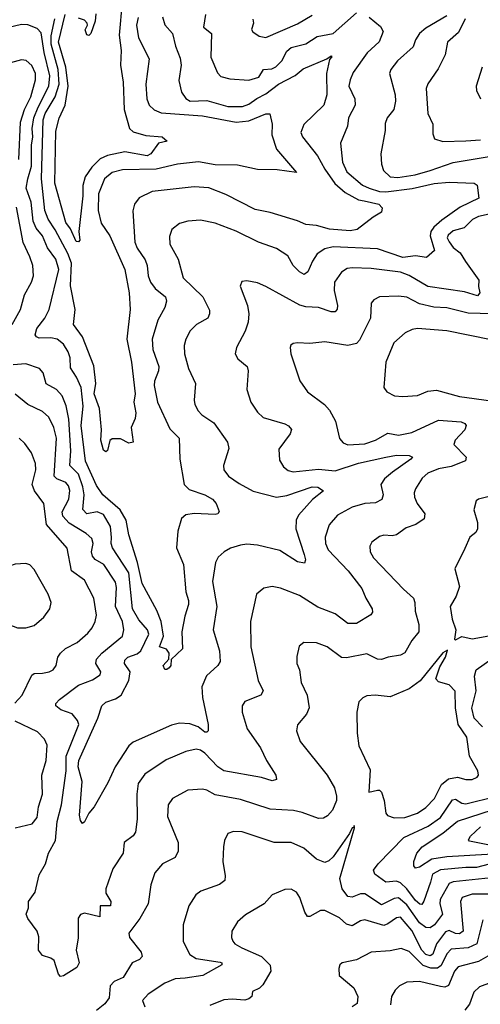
# Model space of a CAD drawing. Extents: x 1308313 to 1441400, y 959662 to 1036319.
# Tile 568 of 656: x 1413547 to 1415733, y 983058 to 987731. Entities that reach past the tile are written whole.
import ezdxf

# ---------------------------------------------------------------- set-up
doc = ezdxf.new("R2010")
doc.units = 0

msp = doc.modelspace()

# ---------------------------------------------------------------- linework, layer by layer
at = {"layer": '0CON10XD'}
for points in [[(1414032.7, 987815), (1414018.1, 987658.1), (1414028.1, 987585), (1414025.8, 987515), (1414037.5, 987435), (1414042.8, 987305), (1414068.2, 987215), (1414085, 987198.1), (1414145, 987181.5), (1414223.3, 987175), (1414246.2, 987155), (1414205, 987144.2), (1414169.4, 987095), (1414151.2, 987085), (1414045, 987104), (1413963.9, 987086.1), (1413929, 987071), (1413889.7, 987030.3), (1413858.2, 986985), (1413845.8, 986944.2), (1413845.7, 986894.3), (1413827.1, 986725), (1413832, 986685), (1413825, 986676.2), (1413815, 986677.5), (1413788.5, 986738.5), (1413765, 986768.8), (1413712.7, 986955), (1413718, 987202), (1413733.8, 987263.8), (1413762.6, 987325), (1413777.1, 987415), (1413766, 987506), (1413730.8, 987625), (1413762, 987755)], [(1415205, 987742.4), (1415259, 987699), (1415271.5, 987675), (1415253.5, 987626.5), (1415195.7, 987574.3), (1415129.9, 987480.1), (1415115.4, 987445), (1415109.5, 987415), (1415137.3, 987355), (1415139.1, 987325), (1415107.5, 987265), (1415103.1, 987225), (1415070, 987145), (1415078.7, 987055), (1415099, 987009), (1415174.7, 986945), (1415205, 986931.2), (1415255.5, 986915.5), (1415285, 986913.2), (1415410.1, 986929.9), (1415513.8, 986953.8), (1415585, 986959.3), (1415704.7, 986954.7), (1415718.8, 986945), (1415725.8, 986884.2), (1415638.5, 986841.5), (1415550.1, 986779.9), (1415513.2, 986746.8), (1415498.8, 986725), (1415494.7, 986705), (1415516.5, 986635), (1415477.9, 986602.1), (1415425, 986610), (1415365, 986602), (1415245, 986642.9), (1415035, 986652.5), (1414995, 986644), (1414959.6, 986620.4), (1414936, 986585), (1414915, 986533.8), (1414897.8, 986522.2), (1414875, 986533.5), (1414845.6, 986565), (1414819.8, 986609.8), (1414765, 986645.5), (1414680, 986675), (1414575, 986727.1), (1414475, 986765.4), (1414405, 986780), (1414345, 986774.5), (1414305, 986764.4), (1414269.2, 986735), (1414257.6, 986702.4), (1414260, 986665), (1414299.1, 986595), (1414323.3, 986505), (1414416.2, 986415), (1414447.9, 986352.1), (1414448.1, 986335), (1414439.2, 986315), (1414385.4, 986284.6), (1414355.4, 986254.6), (1414334.7, 986215.3), (1414327.3, 986185), (1414328.5, 986145), (1414347.5, 986075), (1414380.5, 986005), (1414375.6, 985925), (1414378.1, 985905), (1414393.9, 985873.9), (1414410.8, 985855), (1414467.7, 985817.7), (1414532.9, 985725), (1414540, 985695), (1414514.2, 985615), (1414516, 985595), (1414538, 985565), (1414589.1, 985529.1), (1414655, 985493.2), (1414765, 985464.1), (1414815, 985472.3), (1414935, 985513.8), (1414961.4, 985511.4), (1414988.8, 985495), (1414936.2, 985453.8), (1414870.8, 985379.2), (1414859.3, 985355), (1414857.8, 985315), (1414897.9, 985192.1), (1414902.9, 985167.1), (1414898.1, 985151.9), (1414865, 985157.5), (1414782.1, 985212.1), (1414675, 985236.6), (1414625, 985241.8), (1414595, 985237.5), (1414547.6, 985222.4), (1414518, 985205), (1414489.5, 985180.5), (1414475.7, 985155), (1414461.5, 985065), (1414483.2, 984945), (1414464.7, 984835), (1414494.7, 984735), (1414498.5, 984685), (1414487.1, 984665), (1414433.7, 984616.4), (1414411.2, 984565), (1414413.8, 984513.8), (1414441.8, 984385), (1414440.6, 984355), (1414435, 984348.6), (1414425, 984350), (1414394.1, 984374.1), (1414355, 984388.3), (1414305, 984392.8), (1414267.4, 984382.6), (1414085, 984302.5), (1414065, 984284.4), (1413999.3, 984185), (1413965, 984108.8), (1413900, 983995), (1413874.6, 983965.4), (1413855, 983924), (1413845, 983916.2), (1413835, 983930), (1413830.4, 983955), (1413842.6, 984115), (1413824.2, 984185), (1413827.7, 984215), (1413917.6, 984415), (1413936.2, 984475), (1413955, 984492), (1414002.2, 984507.8), (1414028.2, 984525), (1414064.1, 984595), (1414070.8, 984635), (1414043.7, 984675), (1414045, 984690.6), (1414060.5, 984705), (1414105, 984721.6), (1414121.1, 984735), (1414159, 984815), (1414153.8, 984835), (1414112.2, 984882.2), (1414082, 984935), (1414064.9, 985104.9), (1413986.6, 985225), (1413980.6, 985245), (1413982.7, 985272.7), (1413977.7, 985325), (1413945, 985383.1), (1413915, 985394.8), (1413865, 985385.9), (1413845.7, 985405.7), (1413852.6, 985475), (1413846.8, 985513.2), (1413825, 985574.2), (1413784.4, 985615), (1413789.3, 985685), (1413779.4, 985835), (1413767.9, 985897.9), (1413748.4, 985945), (1413721.5, 985975), (1413672.2, 986002.2), (1413657.9, 986055), (1413640, 986075), (1413575, 986097.5), (1413515, 986092.9)], [(1414224.7, 987745), (1414235, 987706.2), (1414272.7, 987665), (1414286.8, 987605), (1414308.7, 987548.7), (1414313.2, 987515), (1414301.7, 987441.7), (1414315, 987387.5), (1414335, 987356.5), (1414356.2, 987345), (1414435, 987346.8), (1414535, 987319.4), (1414605, 987319.5), (1414635, 987330), (1414672.4, 987357.6), (1414715, 987378.5), (1414775.8, 987425), (1414854.4, 987465.6), (1414891.6, 987498.4), (1415004.2, 987545.8), (1415025, 987560), (1415028, 987555), (1415017.7, 987542.3), (1415003.1, 987475), (1415004.2, 987375), (1414990.9, 987325), (1414895, 987232.9), (1414880.9, 987195), (1414889.1, 987175), (1414960.8, 987085), (1414995, 987021.3), (1415043.5, 986953.5), (1415091.2, 986911.2), (1415155, 986876.2), (1415181.4, 986871.4), (1415251.4, 986855), (1415267.3, 986837.3), (1415265, 986817.5), (1415225, 986794.5), (1415148.9, 986735), (1415115, 986728.1), (1415017.3, 986737.3), (1414955, 986754.1), (1414905, 986758.5), (1414865, 986776.5), (1414735.9, 986815.9), (1414665, 986830.8), (1414525, 986901.8), (1414445, 986932.5), (1414375, 986936.9), (1414175, 986915.7), (1414113.9, 986886.1), (1414092.3, 986855), (1414083, 986823), (1414094, 986675), (1414105, 986646.9), (1414141.6, 986591.6), (1414151.8, 986565), (1414156, 986515), (1414168, 986485), (1414189.1, 986455), (1414238.2, 986415), (1414243.6, 986395), (1414235.5, 986365), (1414202.1, 986305), (1414175.3, 986214.7), (1414179.1, 986165), (1414206.7, 986085), (1414205.8, 986064.2), (1414186.6, 986015), (1414184.7, 985995), (1414201.6, 985915), (1414258.6, 985788.6), (1414304.4, 985744.4), (1414307.1, 985645), (1414326.8, 985525), (1414350.5, 985500.5), (1414425, 985476.2), (1414462.2, 985455), (1414480, 985435), (1414493.8, 985396.2), (1414486.7, 985385), (1414475, 985381.9), (1414375, 985387.7), (1414335, 985380.4), (1414315, 985362.9), (1414297.3, 985302.7), (1414290.6, 985225), (1414324.7, 985145), (1414334.6, 985015), (1414347.5, 984975), (1414347.7, 984955), (1414330.2, 984899.8), (1414316.9, 984825), (1414320, 984745), (1414266.4, 984693.6), (1414263.8, 984665), (1414256.2, 984655), (1414245, 984646.7), (1414235, 984647.5), (1414227.5, 984665), (1414253.9, 984696.1), (1414256.7, 984725), (1414243.6, 984743.6), (1414210, 984755), (1414230, 984805), (1414218.2, 984875), (1414197.1, 984927.1), (1414127.5, 985055), (1414105.2, 985155.2), (1414065, 985286), (1414051.9, 985355), (1414023.8, 985403.8), (1413941.1, 985475), (1413910.8, 985520.8), (1413858.8, 985635), (1413837.9, 985805), (1413847.3, 985897.3), (1413839, 985985), (1413816.2, 986035), (1413788.1, 986078.1), (1413785.7, 986125.7), (1413777.5, 986155), (1413755, 986190.4), (1413725, 986214.6), (1413695, 986220.3), (1413639.1, 986219.1), (1413626, 986225), (1413620.6, 986235), (1413627.3, 986265), (1413666.7, 986315), (1413686.8, 986355), (1413732.9, 986545), (1413717.8, 986595), (1413678.2, 986648.2), (1413655.2, 986705), (1413625, 986741.1), (1413610.7, 986775), (1413601, 986865), (1413578.1, 986931.9), (1413585.3, 986975.3)], [(1414109.3, 987740.7), (1414100.9, 987705), (1414110.3, 987645), (1414160.8, 987545), (1414146.1, 987425), (1414150, 987355), (1414160.5, 987325), (1414185, 987302.7), (1414219, 987289), (1414414.8, 987275.2), (1414575, 987244.4), (1414635, 987250.4), (1414715, 987284.2), (1414733.8, 987283.8), (1414745.6, 987235), (1414744.4, 987185), (1414766.4, 987116.4), (1414860, 987005), (1414769.1, 987019.1), (1414675, 987019.4), (1414581.1, 987041.1), (1414475, 987042.7), (1414395, 987056.2), (1414295, 987045.2), (1414195, 987021.9), (1414035, 987018.9), (1413985.7, 987005), (1413948.5, 986975), (1413920.3, 986905), (1413918.8, 986825), (1413933.4, 986765), (1413973.8, 986705), (1414045.9, 986545.9), (1414066.1, 986435), (1414070.9, 986355), (1414055.8, 986215), (1414076.7, 986105), (1414094.5, 985955.5), (1414088.5, 985915), (1414098.7, 985865), (1414095, 985838), (1414076.3, 985795), (1414085.6, 985725), (1414065, 985720.8), (1414025, 985742), (1413985, 985742), (1413975, 985733.3), (1413963.4, 985686.6), (1413955, 985680), (1413945, 985688.1), (1413931.6, 985735), (1413935.3, 985785), (1413924.8, 985884.8), (1413899.9, 985955), (1413908.3, 986005), (1413898.1, 986088.1), (1413845.5, 986225.5), (1413802.3, 986285), (1413810.7, 986355), (1413788.5, 986468.5), (1413793.3, 986575), (1413775, 986621.9), (1413715, 986733.3), (1413681.1, 986785), (1413665.8, 986825), (1413650.1, 986975), (1413658.2, 987255), (1413668.3, 987285), (1413715, 987364.1), (1413734.4, 987425), (1413728.9, 987495), (1413695.6, 987615), (1413696.1, 987653.9), (1413713, 987735)], [(1413908.5, 987758.5), (1413905, 987723.3), (1413885, 987666.2), (1413875, 987656.2), (1413865, 987658.8), (1413857.7, 987682.3), (1413869.2, 987705), (1413867.1, 987715), (1413855, 987728.1), (1413825, 987738.6)], [(1414429.1, 987755), (1414419.5, 987695), (1414456.4, 987665), (1414453.9, 987553.9), (1414485, 987478.8), (1414502, 987462), (1414545, 987450.9), (1414635, 987444.6), (1414681.8, 987458.2), (1414704.2, 987495), (1414743, 987497), (1414762, 987508), (1414791.3, 987535), (1414815, 987581.5), (1414835, 987598.8), (1414905, 987615.9), (1414958.3, 987651.7), (1415035, 987666), (1415145, 987764.1)], [(1414653.1, 987733.1), (1414657.3, 987715), (1414646.9, 987685), (1414653, 987673), (1414683.4, 987653.4), (1414715, 987646.9), (1414865, 987711.2), (1414935, 987752.5)], [(1415575, 987749.6), (1415475, 987690.2), (1415445, 987665.3), (1415425.3, 987635), (1415415, 987602.9), (1415340, 987535), (1415308.9, 987495), (1415301.8, 987475), (1415329.6, 987375), (1415330.7, 987345), (1415322.3, 987305), (1415291.5, 987265), (1415281.4, 987238.6), (1415281.2, 987205), (1415260.5, 987095), (1415264.4, 987045), (1415274.4, 987015), (1415305, 986985.6), (1415341.2, 986981.2), (1415424.8, 986994.8), (1415495.4, 987015), (1415605, 987053.7), (1415775, 987082.2)], [(1415660.9, 987735), (1415629.6, 987670.4), (1415576.9, 987625), (1415566.1, 987563.9), (1415532.9, 987497.1), (1415484, 987426), (1415477.1, 987405), (1415483.6, 987285), (1415508.1, 987235), (1415508.6, 987188.6), (1415515.9, 987165.9), (1415555, 987152.9), (1415665, 987156.6), (1415735, 987161.4)], [(1413585.3, 986975.3), (1413601.9, 987035), (1413602.4, 987135), (1413609, 987175), (1413605.8, 987215), (1413614.3, 987265), (1413633.5, 987316.5), (1413685.1, 987414.9), (1413689.8, 987465), (1413662.4, 987575), (1413648.1, 987668.1), (1413629.7, 987689.7), (1413585, 987707), (1413555, 987708.9), (1413495, 987693.2)], [(1413543.2, 987066.8), (1413550.6, 987245), (1413568.8, 987305), (1413599, 987365), (1413621.9, 987445), (1413621.6, 987475), (1413604.2, 987514.2), (1413576.9, 987536.9), (1413555, 987540.6), (1413503.1, 987526.9)], [(1415742.1, 987505), (1415714.4, 987415), (1415716, 987395), (1415734.2, 987355)], [(1413511, 986285), (1413550, 986355), (1413568.8, 986425), (1413602.3, 986485), (1413611.5, 986515), (1413609.1, 986565), (1413594.7, 986605), (1413563.3, 986673.3), (1413531.2, 986841.2)], [(1415775, 986807.4), (1415725, 986796.8), (1415696.9, 986783.1), (1415657.4, 986742.6), (1415605, 986729.4), (1415581.3, 986708.7), (1415576.5, 986695), (1415585, 986676.5), (1415605, 986649), (1415637.1, 986625), (1415663.5, 986583.5), (1415726.7, 986495), (1415724.4, 986465), (1415730.5, 986435), (1415720.2, 986419.8), (1415658.7, 986438.7), (1415485, 986464.8), (1415395, 986517.6), (1415355, 986532.8), (1415215, 986550.4), (1415125, 986553.9), (1415100.6, 986549.4), (1415075, 986532.5), (1415041.5, 986485), (1415039.1, 986445), (1415056.1, 986375), (1415053.7, 986356.3), (1415045, 986344.3), (1415025, 986343.8), (1414965, 986364.6), (1414905, 986368.7), (1414876.7, 986376.7), (1414715, 986464.4), (1414675, 986481.9), (1414625, 986492), (1414601.2, 986488.8), (1414593.9, 986466.1), (1414627.8, 986375), (1414634.6, 986335), (1414630.9, 986295), (1414616.6, 986253.4), (1414575.7, 986175), (1414569.2, 986145), (1414582, 986122), (1414627.1, 986085), (1414631.1, 986065), (1414624.4, 985975), (1414644.4, 985915), (1414675, 985868), (1414702.4, 985842.4), (1414805, 985812.5), (1414823.5, 985803.5), (1414836.6, 985786.6), (1414831.4, 985765), (1414777.5, 985692.5), (1414779.8, 985639.8), (1414798.3, 985608.3), (1414821.2, 985591.2), (1414845, 985585.4), (1414965, 985597.5), (1415045, 985589.1), (1415155, 985626.4), (1415285, 985654.2), (1415335, 985663.4), (1415395, 985662.5), (1415411.2, 985655), (1415404, 985645), (1415316.7, 985583.3), (1415278.2, 985551.8), (1415261.6, 985525), (1415271.8, 985475), (1415266.1, 985453.9), (1415235, 985438.5), (1415185, 985435.4), (1415125, 985416.6), (1415055, 985378.8), (1415016, 985334), (1414996.2, 985275), (1414998.5, 985245), (1415010.9, 985215), (1415106.2, 985115), (1415171.3, 985031.3), (1415189.1, 984985), (1415220.6, 984935), (1415221.7, 984918.3), (1415213.6, 984906.4), (1415145, 984865.5), (1415105, 984865.5), (1415045, 984911.1), (1414962.6, 984942.6), (1414875, 984998.5), (1414785, 985032.1), (1414745, 985040.5), (1414705, 985033.1), (1414670.6, 985005), (1414642.3, 984875), (1414644.6, 984755), (1414678.8, 984595), (1414702.5, 984545), (1414691.2, 984525), (1414615.5, 984494.5), (1414603.1, 984475), (1414603.5, 984445), (1414626.4, 984365), (1414690.5, 984275), (1414718.1, 984215), (1414763.1, 984145), (1414766.2, 984125), (1414745, 984118.6), (1414694.6, 984134.6), (1414515.2, 984165.2), (1414488, 984185), (1414425, 984249.2), (1414405, 984263.2), (1414385, 984268.2), (1414335, 984257.4), (1414242.5, 984217.5), (1414140.1, 984149.9), (1414109.2, 984105), (1414102.5, 984055), (1414104.4, 983935.6), (1414096.9, 983875), (1414085, 983857.5), (1414043.3, 983825), (1414038.2, 983775), (1413989.1, 983700.9), (1413955.5, 983605), (1413956.2, 983585), (1413979.1, 983545), (1413977.8, 983525), (1413928.6, 983525), (1413926.8, 983473.2), (1413855, 983490), (1413835.5, 983484.5), (1413823.7, 983466.3), (1413823.7, 983373.7), (1413814.5, 983315), (1413829.2, 983255), (1413817.8, 983232.2), (1413755, 983193.1), (1413740.3, 983190.3), (1413731.2, 983201.2), (1413710, 983265), (1413695, 983276.2), (1413655, 983288.8), (1413636, 983315), (1413637.2, 983377.2), (1413630, 983405), (1413585.6, 983465), (1413578.1, 983485), (1413588.8, 983515), (1413588.8, 983545), (1413619.4, 983590.6), (1413638.5, 983671.5)], [(1415513.2, 986366.8), (1415445, 986382.3), (1415385, 986413.6), (1415345, 986418.4), (1415255, 986415.5), (1415227.9, 986402.1), (1415215.6, 986385), (1415212.3, 986315), (1415159.7, 986210.2), (1415145, 986193.6), (1415105, 986184.7), (1414995, 986201.8), (1414924.4, 986194.4), (1414865, 986197.5), (1414845, 986193.3), (1414834.2, 986185.8), (1414831.2, 986175), (1414834.2, 986145), (1414876.3, 986016.3), (1414912.9, 985965), (1414993.1, 985905), (1415017.1, 985877.1), (1415045.6, 985825), (1415065, 985742.5), (1415082.4, 985722.4), (1415105, 985713.3), (1415185, 985717.2), (1415235, 985735.3), (1415295, 985769.2), (1415345, 985758.9), (1415407.7, 985772.3), (1415535, 985830), (1415641.8, 985821.8), (1415660, 985815), (1415666.4, 985805), (1415659.2, 985785), (1415613.8, 985735), (1415607.5, 985715), (1415665.6, 985655), (1415663.6, 985636.4), (1415595, 985610.8), (1415535, 985598.9), (1415485, 985578.2), (1415457.8, 985555), (1415425.3, 985504.7), (1415419.2, 985485), (1415421.5, 985465), (1415434.2, 985434.2), (1415470, 985385), (1415467.4, 985362.6), (1415428, 985335), (1415380.9, 985319.1), (1415335, 985285.5), (1415315, 985280.4), (1415275, 985284.4), (1415255, 985277.5), (1415219.1, 985250.9), (1415208.5, 985231.5), (1415210.5, 985205), (1415226.3, 985176.3), (1415368, 985028), (1415416, 984986), (1415422.9, 984965), (1415423.5, 984923.5), (1415440.8, 984860.8), (1415442.2, 984825), (1415408.5, 984785), (1415374.7, 984725.3), (1415355, 984714.6), (1415295.4, 984705.4), (1415265, 984693.6), (1415245, 984695.5), (1415195, 984720.5), (1415098.3, 984701.7), (1415075, 984703.8), (1415006, 984755), (1414955, 984773.1), (1414895.8, 984774.2), (1414873, 984757), (1414861.7, 984708.3), (1414862.9, 984675), (1414874.3, 984645), (1414883.3, 984585), (1414911.8, 984525), (1414920.5, 984465), (1414908.1, 984435), (1414865.6, 984384.4), (1414860, 984355), (1414878.6, 984305), (1415006.4, 984145), (1415040.6, 984085), (1415051.4, 984045), (1415050, 984025), (1415031.1, 983978.9), (1415007.8, 983952.2), (1414988.9, 983941.1), (1414965, 983938.9), (1414887.4, 983967.4), (1414846.9, 983976.9), (1414735, 983983.4), (1414595, 984030), (1414475, 984052.3), (1414435, 984074.6), (1414415, 984079.2), (1414345, 984074.4), (1414271.4, 984035), (1414251.5, 984005), (1414248.3, 983948.3), (1414298.2, 983825), (1414299.4, 983785), (1414284, 983755), (1414224.3, 983725), (1414188.8, 983681.2), (1414169.1, 983625), (1414155.9, 983534.1), (1414116.5, 983465), (1414064.6, 983395.4), (1414068.2, 983375), (1414124, 983305), (1414128.8, 983285), (1414115, 983270.8), (1414080.8, 983255), (1414037.1, 983185), (1413995, 983165.9), (1413975.9, 983145), (1413971, 983089), (1413950.1, 983059.9), (1413912, 983028)], [(1415845, 986333.2), (1415675, 986338.8), (1415575, 986362.6), (1415513.2, 986366.8)], [(1415785, 986211.5), (1415575, 986254.7), (1415435, 986264.6), (1415409.8, 986260.2), (1415376, 986244), (1415322.7, 986197.3), (1415284.4, 986105), (1415276, 985985), (1415290, 985965), (1415326.4, 985946.4), (1415365, 985943.3), (1415435, 985947.8), (1415485, 985967.5), (1415525, 985972.5), (1415635, 985943.1), (1415785, 985921.5)], [(1413638.5, 983671.5), (1413668.8, 983725), (1413683.5, 983775), (1413716, 983835), (1413724.5, 983925), (1413745.2, 984005), (1413767.9, 984165), (1413767.4, 984235), (1413827.5, 984385), (1413821.5, 984405), (1413796.1, 984436.1), (1413742.5, 984455), (1413718, 984475), (1413718, 984485), (1413735.6, 984505), (1413825, 984571.6), (1413892.6, 984597.4), (1413928.5, 984621.5), (1413932.5, 984635), (1413907.7, 984675), (1413911.8, 984695), (1413936.2, 984725), (1414035.4, 984805), (1414040.5, 984835), (1414034.8, 984875), (1414000.9, 984945), (1414006.7, 985036.7), (1414001, 985061), (1413946.7, 985145), (1413905, 985168.2), (1413891.6, 985185), (1413887.8, 985205), (1413895.3, 985245.3), (1413888.3, 985268.3), (1413862.8, 985292.8), (1413780.9, 985340.9), (1413751.1, 985375), (1413747.5, 985395), (1413780.6, 985455), (1413785, 985496.7), (1413778.9, 985518.9), (1413766.1, 985535), (1413722.3, 985552.3), (1413710.3, 985565), (1413720.7, 985745), (1413708.6, 985795), (1413684.7, 985844.7), (1413655, 985870.8), (1413585.6, 985905), (1413525, 985953.5)], [(1413523.1, 984486.9), (1413557.7, 984525), (1413605, 984620.6), (1413615, 984628.2), (1413655, 984628.8), (1413686.7, 984635), (1413705, 984645.8), (1413719.5, 984665), (1413728.2, 984705), (1413739.6, 984725), (1413764, 984746), (1413818.9, 984775), (1413870.5, 984819.5), (1413890, 984845), (1413905.4, 984875), (1413910.8, 984905), (1413899.2, 984985), (1413855, 985071.5), (1413792.5, 985115), (1413772, 985222), (1413673.6, 985335), (1413660.8, 985435), (1413616.9, 985495), (1413605.3, 985525), (1413623.1, 985595), (1413621.8, 985625), (1413603.1, 985675), (1413570.2, 985720.2), (1413544.5, 985744.5)], [(1415788.8, 985471.2), (1415725, 985455.8), (1415713.1, 985446.9), (1415702.5, 985405), (1415720, 985345), (1415720, 985315), (1415712.5, 985297.5), (1415684, 985275), (1415659.4, 985220.6), (1415612, 985125), (1415635, 985040), (1415618.9, 984995), (1415590.9, 984945), (1415599.5, 984885), (1415617.1, 984835), (1415611.2, 984791.2), (1415615, 984787.5), (1415646.1, 984803.9), (1415695, 984791.9), (1415773.3, 984806.7)], [(1413536.1, 984843.9), (1413575, 984844), (1413615, 984856.2), (1413661.2, 984895), (1413690, 984935), (1413696, 984965), (1413681.4, 985005), (1413615, 985121.2), (1413595, 985143.8), (1413575, 985150), (1413525, 985147.1), (1413471.7, 985128.3), (1413403, 985097), (1413290, 985025), (1413290, 985005), (1413310, 984985), (1413369.8, 984949.8), (1413475, 984867.5), (1413536.1, 984843.9)], [(1415325, 983943.3), (1415375, 983943.5), (1415435, 983965.3), (1415475, 983991.5), (1415515.2, 984034.8), (1415549.8, 984100.2), (1415582.9, 984127.1), (1415625, 984135.3), (1415665, 984124.7), (1415695, 984124.6), (1415718, 984135), (1415724.3, 984145), (1415721.1, 984165), (1415682.8, 984235), (1415669.7, 984325), (1415627.9, 984385), (1415615.3, 984465), (1415614.5, 984544.5), (1415585, 984574), (1415535, 984588), (1415522.2, 984602.2), (1415541.1, 984658.9), (1415567.9, 984705), (1415578.3, 984738.3), (1415555, 984725.5), (1415447.5, 984592.5), (1415395, 984554.5), (1415305, 984517.1), (1415234.5, 984525.5), (1415195, 984521.4), (1415175, 984512), (1415157.1, 984492.9), (1415147.1, 984445), (1415148.1, 984345), (1415156.7, 984285), (1415211.1, 984171.1), (1415203.8, 984063.8), (1415245, 984074.2), (1415255, 984074), (1415264.5, 984064.5), (1415277.3, 984025), (1415285.5, 983965.5), (1415293.5, 983953.5), (1415325, 983943.3)], [(1415744.3, 984375), (1415704.6, 984415.4), (1415692.5, 984462.5), (1415714, 984545), (1415706.1, 984615), (1415714.2, 984645.8), (1415855, 984745.2)], [(1413525, 983894.5), (1413605.3, 983914.7), (1413628.8, 983945), (1413636.6, 983995), (1413655.3, 984055), (1413652, 984145), (1413671.8, 984215), (1413677.6, 984287.6), (1413665, 984315.8), (1413630.5, 984350.5), (1413525, 984401.4)], [(1415775, 983722.4), (1415715, 983706.3), (1415665, 983707.7), (1415545, 983695.7), (1415506.6, 983675), (1415497.2, 983637.2), (1415465, 983547.8), (1415455, 983532.1), (1415446.7, 983533.3), (1415425, 983551), (1415384.9, 983604.9), (1415355, 983633.5), (1415335, 983642.4), (1415285, 983636.9), (1415231.9, 983675), (1415226.9, 983695), (1415247.9, 983725), (1415370.7, 983849.3), (1415486.5, 983903.5), (1415545, 983943.5), (1415601.3, 984028.7), (1415615, 984031.9), (1415645, 984012.3), (1415665, 984008.4), (1415805, 984044.5)], [(1415875, 983774.4), (1415575, 983757.4), (1415503.9, 983746.1), (1415445, 983707.8), (1415425, 983704.4), (1415417.1, 983715), (1415418.1, 983735), (1415432.7, 983775), (1415457.3, 983805), (1415555, 983870.6), (1415625, 983926.2), (1415849.7, 984000.3)], [(1415815, 983661.6), (1415605, 983638.6), (1415585, 983631.6), (1415542.8, 983555), (1415541.2, 983535), (1415553.1, 983485), (1415515.6, 983435), (1415495, 983420), (1415475, 983422.4), (1415445, 983444), (1415385, 983529), (1415345, 983562.8), (1415325, 983560.4), (1415265, 983529.2), (1415185, 983581.4), (1415165, 983581.7), (1415125, 983566.5), (1415105, 983568.9), (1415078.2, 983605), (1415066.1, 983655), (1415135.9, 983895.9), (1415135, 983906.2), (1415133, 983897), (1415125, 983896), (1415111.9, 983868.1), (1415035, 983757.3), (1415015, 983738.7), (1414995, 983730), (1414955, 983746.2), (1414895, 983798), (1414835, 983825.4), (1414755, 983825.5), (1414603, 983877), (1414561.7, 983878.3), (1414535, 983868.8), (1414519.2, 983835), (1414514.4, 983805), (1414511.1, 983735), (1414522.2, 983667.8), (1414520, 983645), (1414495, 983625.6), (1414406.7, 983595), (1414382.8, 983577.2), (1414350, 983525), (1414323.1, 983435), (1414321.9, 983355), (1414353.7, 983293.7), (1414385, 983275.3), (1414497.9, 983257.9), (1414506, 983255), (1414506.7, 983245), (1414415.7, 983194.3), (1414331.9, 983181.9), (1414285, 983178.4), (1414235, 983157.7), (1414156.9, 983105), (1414129.2, 983075), (1414140, 983045)], [(1415777, 983813), (1415682.2, 983832.2), (1415677.5, 983837.5), (1415686.6, 983855), (1415735, 983900.2)], [(1414900, 983495), (1414876.7, 983565), (1414860.2, 983590.2), (1414835, 983604.4), (1414805, 983603.3), (1414745, 983576.9), (1414707.5, 983535), (1414618.3, 983481.7), (1414581.2, 983448.8), (1414554.4, 983405), (1414551.4, 983375), (1414557.9, 983357.9), (1414568, 983345), (1414601.9, 983325), (1414694.2, 983284.2), (1414735, 983242.9), (1414738.8, 983215), (1414700.7, 983149.3), (1414685, 983133.7), (1414651.2, 983118.8), (1414648.1, 983095), (1414635, 983082.8), (1414615, 983077.1), (1414555, 983082.5), (1414515, 983078.5), (1414448.7, 983051.3)], [(1415805, 983580.7), (1415695, 983579.8), (1415647.8, 983565), (1415639.7, 983545), (1415651.9, 983405), (1415635, 983391.6), (1415615, 983393.5), (1415585, 983407.3), (1415568.4, 983401.6), (1415525.5, 983344.5), (1415507.8, 983295), (1415495, 983287), (1415475, 983294.2), (1415455.5, 983315), (1415408.3, 983408.3), (1415355, 983470.8), (1415335, 983468.4), (1415295, 983438.8), (1415275, 983431.6), (1415185, 983458.5), (1415165, 983453.8), (1415125, 983430.3), (1415098.3, 983438.3), (1415065, 983467.8), (1414995, 983502.3), (1414975, 983502.1), (1414923.9, 983473.9), (1414913.3, 983475), (1414900, 983495)], [(1415745, 983459.2), (1415717.5, 983345), (1415675.1, 983324.9), (1415595, 983319.5), (1415575, 983296.7), (1415547.7, 983242.3), (1415530.4, 983229.6), (1415499.2, 983229.2), (1415461.9, 983241.9), (1415395, 983308), (1415357.4, 983322.6), (1415305, 983310.7), (1415215.4, 983304.6), (1415145, 983268.2), (1415077.5, 983255), (1415066.7, 983245), (1415061.7, 983228.3), (1415062.9, 983195), (1415133.6, 983135), (1415152.5, 983095), (1415148.3, 983061.7), (1415125, 983045.5)], [(1415825, 983317.5), (1415725, 983261.3), (1415628.5, 983235), (1415611.2, 983215), (1415582.6, 983147.4), (1415565, 983138.8), (1415545, 983142.6), (1415444.2, 983165.8), (1415385, 983162.1), (1415350, 983145), (1415328.9, 983125), (1415312.1, 983095), (1415307.7, 983055)], [(1415785, 983160.5), (1415729.8, 983140.2), (1415702.5, 983115), (1415682, 983058), (1415659.7, 983030.3)]]:
    msp.add_lwpolyline(points, dxfattribs=at)

doc.saveas('drawing.dxf')
